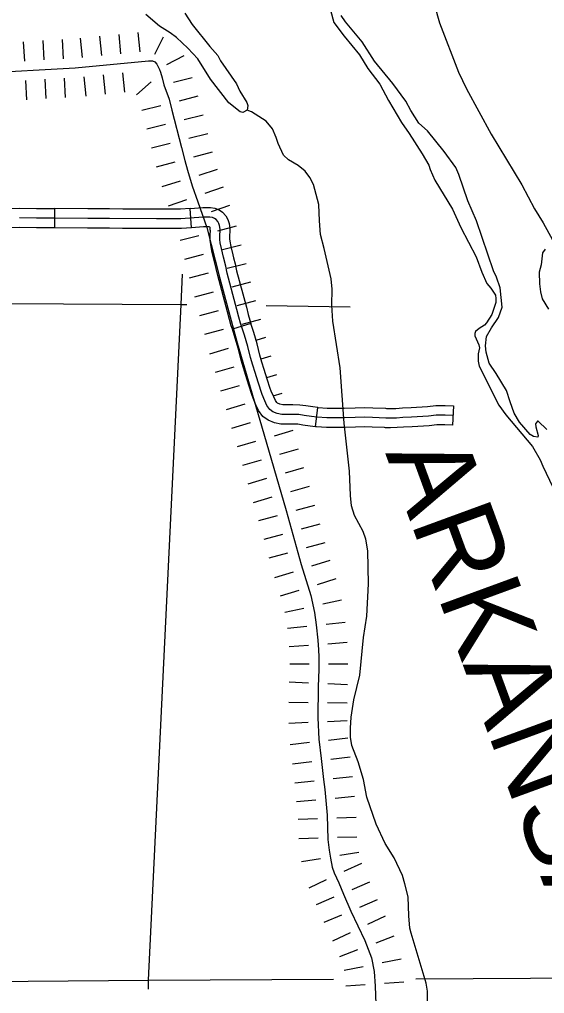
# Model space of a CAD drawing. Extents: x -19 to 366, y -4 to 359.
# Drawn here: x 143.154 to 143.923, y 202.033 to 203.461 of the extents above; entities that cross this region are included whole.
import ezdxf

# ---------------------------------------------------------------- set-up
doc = ezdxf.new("R2010")
doc.units = 0
for name, color, linetype in [('R_Axis Annot', 7, 'Continuous'), ('R_Border Prem', 7, 'Continuous'), ('R_Proposed Const Limits', 7, 'Continuous'), ('R_ROW', 7, 'Continuous'), ('R_Temp Easement', 7, 'Continuous'), ('Sheet Fence', 7, 'Continuous')]:
    doc.layers.add(name, color=color, linetype=linetype)

msp = doc.modelspace()

# ---------------------------------------------------------------- linework, layer by layer
at = {"layer": 'R_Axis Annot'}
for points in [[(143.3907, 203.0431), (143.3927, 203.0876)], [(143.1315, 203.0443), (143.3907, 203.0431)], [(143.3427, 202.0523), (143.3907, 203.0431)], [(143.3907, 203.0431), (143.3991, 203.0429)], [(143.5154, 203.0413), (143.6383, 203.0396)], [(142.93, 202.0486), (143.3427, 202.0523)], [(143.3427, 202.0523), (143.614, 202.0537)], [(143.3428, 202.039), (143.3427, 202.0523)], [(143.7345, 202.0543), (144.0708, 202.0559)]]:
    msp.add_lwpolyline(points, dxfattribs=at)
at = {"layer": 'R_Border Prem'}
for points in [[(143.6029, 203.4986), (143.6142, 203.4564), (143.6295, 203.4366), (143.6522, 203.409), (143.6643, 203.3892), (143.682, 203.3662), (143.6947, 203.3421)], [(143.7546, 203.5082), (143.7695, 203.4561), (143.797, 203.3837), (143.8089, 203.3594), (143.845, 203.2927), (143.89, 203.2186), (143.9085, 203.1831), (143.9213, 203.1628), (143.935, 203.1379)], [(143.9107, 202.8636), (143.9138, 202.8508), (143.9133, 202.8487), (143.9072, 202.8495), (143.9022, 202.8524), (143.8864, 202.8705), (143.8788, 202.8839), (143.873, 202.9001), (143.8677, 202.917), (143.8525, 202.9418), (143.8422, 202.9572), (143.8379, 202.9732), (143.8368, 202.9825), (143.8381, 202.9962), (143.8453, 203.0089), (143.8558, 203.024), (143.8612, 203.0392), (143.8582, 203.0675), (143.853, 203.0829), (143.8486, 203.0925), (143.8237, 203.1659), (143.811, 203.195), (143.7977, 203.2335), (143.7932, 203.2438), (143.7763, 203.2672), (143.7516, 203.2979), (143.7388, 203.3087), (143.7274, 203.3277), (143.7201, 203.341), (143.7011, 203.3672), (143.6739, 203.3996), (143.6557, 203.4282), (143.6313, 203.4575), (143.6249, 203.467)], [(143.6947, 203.3421), (143.7137, 203.3097), (143.725, 203.2937), (143.744, 203.2639), (143.7534, 203.2473), (143.7555, 203.2409), (143.7624, 203.2254), (143.7882, 203.1827), (143.8006, 203.1561), (143.8229, 203.1128), (143.8315, 203.0905), (143.8385, 203.0738), (143.8446, 203.0669), (143.8512, 203.0567), (143.8521, 203.0516), (143.8519, 203.0459), (143.8458, 203.0281), (143.8384, 203.0161), (143.8353, 203.0128), (143.8273, 203.008), (143.8219, 203.0033), (143.8209, 203.0004), (143.821, 202.9972), (143.8269, 202.9839), (143.8278, 202.9794), (143.8262, 202.9708), (143.8258, 202.9598), (143.8273, 202.9528), (143.8564, 202.8952), (143.8664, 202.8811), (143.9057, 202.8346), (143.917, 202.8153), (143.9209, 202.8057), (143.9446, 202.7556)], [(143.9244, 203.1243), (143.9202, 203.1189), (143.9181, 203.101), (143.9156, 203.0903), (143.9158, 203.0732), (143.9173, 203.0615), (143.9198, 203.0515), (143.9292, 203.0363)], [(143.9264, 202.8595), (143.9141, 202.8721), (143.9128, 202.8717), (143.9098, 202.8682), (143.9107, 202.8636)]]:
    msp.add_lwpolyline(points, dxfattribs=at)
at = {"layer": 'R_Proposed Const Limits'}
for p, q in [((143.3022, 203.4108), (143.2995, 203.4391)), ((143.3305, 203.4136), (143.3277, 203.4419)), ((143.3305, 203.4136), (143.3277, 203.4419)), ((143.1612, 203.4), (143.1596, 203.4283)), ((143.1612, 203.4), (143.1596, 203.4283)), ((143.1896, 203.4016), (143.188, 203.4299)), ((143.218, 203.4032), (143.2164, 203.4316)), ((143.2457, 203.4053), (143.2429, 203.4335)), ((143.2457, 203.4053), (143.2429, 203.4335)), ((143.274, 203.408), (143.2712, 203.4363)), ((143.3517, 203.4101), (143.3647, 203.4354)), ((143.3697, 203.3951), (143.395, 203.4081)), ((143.3078, 203.3543), (143.305, 203.3826)), ((143.1645, 203.3432), (143.1628, 203.3716)), ((143.1645, 203.3432), (143.1628, 203.3716)), ((143.1928, 203.3449), (143.1912, 203.3732)), ((143.2212, 203.3465), (143.2196, 203.3748)), ((143.2513, 203.3487), (143.2485, 203.377)), ((143.2513, 203.3487), (143.2485, 203.377)), ((143.2795, 203.3515), (143.2768, 203.3798)), ((143.3252, 203.3507), (143.3464, 203.3696)), ((143.3791, 203.3688), (143.4066, 203.3757)), ((143.3881, 203.3419), (143.4156, 203.3489)), ((143.3881, 203.3419), (143.4156, 203.3489)), ((143.333, 203.3279), (143.3605, 203.3349)), ((143.395, 203.3144), (143.4226, 203.3213)), ((143.34, 203.3004), (143.3675, 203.3074)), ((143.3469, 203.2729), (143.3745, 203.2798)), ((143.402, 203.2868), (143.4296, 203.2938)), ((143.4092, 203.2596), (143.4366, 203.267)), ((143.4092, 203.2596), (143.4366, 203.267)), ((143.3544, 203.2447), (143.3818, 203.2522)), ((143.3544, 203.2447), (143.3818, 203.2522)), ((143.4169, 203.2328), (143.444, 203.2413)), ((143.3627, 203.2159), (143.3898, 203.2243)), ((143.4257, 203.2063), (143.4526, 203.2156)), ((143.372, 203.1877), (143.3989, 203.197)), ((143.4351, 203.1794), (143.4619, 203.1888)), ((143.4441, 203.1512), (143.4716, 203.1583)), ((143.389, 203.1372), (143.4165, 203.1442)), ((143.4511, 203.1237), (143.4786, 203.1307)), ((143.396, 203.1097), (143.4235, 203.1167)), ((143.4581, 203.0962), (143.4856, 203.1032)), ((143.4581, 203.0962), (143.4856, 203.1032)), ((143.403, 203.0821), (143.4306, 203.0892)), ((143.403, 203.0821), (143.4306, 203.0892)), ((143.4653, 203.0689), (143.4927, 203.0762)), ((143.4104, 203.0542), (143.4379, 203.0615)), ((143.4726, 203.0414), (143.5001, 203.0488)), ((143.4178, 203.0267), (143.4452, 203.0341)), ((143.48, 203.014), (143.5074, 203.0214)), ((143.48, 203.014), (143.5074, 203.0214)), ((143.4251, 202.9993), (143.4526, 203.0067)), ((143.4251, 202.9993), (143.4526, 203.0067)), ((143.5004, 202.9908), (143.5146, 202.9949)), ((143.4328, 202.9709), (143.4601, 202.9789)), ((143.5076, 202.9633), (143.5226, 202.9677)), ((143.4409, 202.9436), (143.4681, 202.9517)), ((143.5159, 202.9361), (143.5306, 202.9404)), ((143.4489, 202.9164), (143.4761, 202.9244)), ((143.5254, 202.9093), (143.5387, 202.9132)), ((143.4569, 202.8891), (143.4842, 202.8971)), ((143.4649, 202.8619), (143.4922, 202.8699)), ((143.5274, 202.8506), (143.5547, 202.8585)), ((143.5274, 202.8506), (143.5547, 202.8585)), ((143.4729, 202.8347), (143.5001, 202.8427)), ((143.4729, 202.8347), (143.5001, 202.8427)), ((143.5354, 202.8233), (143.5626, 202.8313)), ((143.4808, 202.8074), (143.5081, 202.8154)), ((143.5433, 202.7961), (143.5706, 202.804)), ((143.4887, 202.7802), (143.516, 202.7881)), ((143.5512, 202.7688), (143.5785, 202.7767)), ((143.5512, 202.7688), (143.5785, 202.7767)), ((143.4967, 202.7529), (143.524, 202.7608)), ((143.4967, 202.7529), (143.524, 202.7608)), ((143.5592, 202.7413), (143.5865, 202.7489)), ((143.5044, 202.7261), (143.5318, 202.7337)), ((143.5668, 202.714), (143.5942, 202.7216)), ((143.5121, 202.6987), (143.5394, 202.7063)), ((143.5744, 202.6866), (143.6018, 202.6942)), ((143.5744, 202.6866), (143.6018, 202.6942)), ((143.5197, 202.6713), (143.5471, 202.679)), ((143.5197, 202.6713), (143.5471, 202.679)), ((143.5821, 202.6597), (143.6092, 202.6682)), ((143.5279, 202.6428), (143.555, 202.6512)), ((143.5906, 202.6326), (143.6177, 202.641)), ((143.5363, 202.6157), (143.5635, 202.6241)), ((143.598, 202.604), (143.6258, 202.6101)), ((143.598, 202.604), (143.6258, 202.6101)), ((143.5426, 202.5917), (143.5703, 202.5978)), ((143.5426, 202.5917), (143.5703, 202.5978)), ((143.5464, 202.5684), (143.5746, 202.5714)), ((143.6029, 202.5744), (143.6311, 202.5774)), ((143.5491, 202.5415), (143.5774, 202.5436)), ((143.6057, 202.5456), (143.6341, 202.5477)), ((143.5498, 202.5162), (143.5782, 202.5162)), ((143.5498, 202.5162), (143.5782, 202.5162)), ((143.6067, 202.5162), (143.6351, 202.5162)), ((143.6067, 202.5162), (143.6351, 202.5162)), ((143.549, 202.4896), (143.5774, 202.4884)), ((143.6058, 202.4872), (143.6342, 202.486)), ((143.5485, 202.4599), (143.5769, 202.4596)), ((143.6053, 202.4593), (143.6337, 202.459)), ((143.5486, 202.4292), (143.5769, 202.4304)), ((143.5486, 202.4292), (143.5769, 202.4304)), ((143.6053, 202.4316), (143.6337, 202.4329)), ((143.6053, 202.4316), (143.6337, 202.4329)), ((143.5503, 202.3976), (143.5785, 202.401)), ((143.6067, 202.4043), (143.6349, 202.4077)), ((143.5537, 202.3692), (143.5819, 202.3727)), ((143.6101, 202.3762), (143.6383, 202.3797)), ((143.5571, 202.3417), (143.5853, 202.3447)), ((143.5571, 202.3417), (143.5853, 202.3447)), ((143.6136, 202.3478), (143.6418, 202.3508)), ((143.6136, 202.3478), (143.6418, 202.3508)), ((143.5598, 202.3141), (143.5881, 202.3167)), ((143.6164, 202.3193), (143.6447, 202.3219)), ((143.562, 202.2883), (143.5904, 202.2892)), ((143.6188, 202.2901), (143.6472, 202.291)), ((143.5629, 202.26), (143.5913, 202.2608)), ((143.5629, 202.26), (143.5913, 202.2608)), ((143.6197, 202.2617), (143.6481, 202.2626)), ((143.6197, 202.2617), (143.6481, 202.2626)), ((143.623, 202.2354), (143.651, 202.2401)), ((143.5669, 202.2262), (143.5949, 202.2308)), ((143.6295, 202.2119), (143.6552, 202.2239)), ((143.578, 202.1878), (143.6038, 202.1998)), ((143.6412, 202.1854), (143.6673, 202.1965)), ((143.6412, 202.1854), (143.6673, 202.1965)), ((143.5888, 202.1633), (143.615, 202.1743)), ((143.5888, 202.1633), (143.615, 202.1743)), ((143.6523, 202.1593), (143.6784, 202.1704)), ((143.6, 202.1371), (143.6261, 202.1482)), ((143.6642, 202.1342), (143.6899, 202.1464)), ((143.6129, 202.1097), (143.6386, 202.122)), ((143.6762, 202.1071), (143.7028, 202.1171)), ((143.6762, 202.1071), (143.7028, 202.1171)), ((143.623, 202.0871), (143.6496, 202.0971)), ((143.623, 202.0871), (143.6496, 202.0971)), ((143.6853, 202.0779), (143.7132, 202.0835)), ((143.6296, 202.0667), (143.6575, 202.0723)), ((143.6321, 202.0441), (143.6605, 202.046)), ((143.6888, 202.0479), (143.7172, 202.0498))]:
    msp.add_line(p, q, dxfattribs=at)
for points in [[(142.9071, 203.3673), (142.921, 203.3688), (143.0946, 203.382), (143.2352, 203.3899), (143.3426, 203.4005)], [(143.3426, 203.4005), (143.3483, 203.4003), (143.3519, 203.3987), (143.3549, 203.3954), (143.3589, 203.3875), (143.3602, 203.3836), (143.3627, 203.3755), (143.3653, 203.3652), (143.3728, 203.3443), (143.3769, 203.3281), (143.3908, 203.2733), (143.3959, 203.2543), (143.3998, 203.24), (143.4069, 203.2171), (143.4151, 203.1936), (143.4282, 203.1559), (143.4468, 203.083), (143.4726, 202.9868), (143.5084, 202.865), (143.5446, 202.7408), (143.5666, 202.6618), (143.5807, 202.6165), (143.5862, 202.5916), (143.5887, 202.5733), (143.5911, 202.5506), (143.5921, 202.5368), (143.5925, 202.5263), (143.5925, 202.5081), (143.5914, 202.4823), (143.5909, 202.4367), (143.5922, 202.4057), (143.5956, 202.3775), (143.5994, 202.3467), (143.601, 202.3317), (143.6044, 202.2943), (143.6056, 202.2583), (143.6074, 202.2426), (143.6093, 202.2312), (143.6121, 202.2181), (143.6149, 202.2096), (143.6218, 202.1948), (143.6287, 202.1783), (143.6394, 202.1532), (143.6599, 202.1102), (143.6694, 202.0849), (143.6735, 202.0649), (143.6749, 202.0435), (143.6761, 202.0171)]]:
    msp.add_lwpolyline(points, dxfattribs=at)
at = {"layer": 'R_ROW'}
for p, q in [((143.2049, 203.184), (143.2047, 203.1556)), ((143.4058, 203.1556), (143.4038, 203.1839)), ((143.4926, 203.0153), (143.4656, 203.0067)), ((143.4656, 203.0067), (143.4656, 203.0067)), ((143.7897, 202.8945), (143.7884, 202.8661)), ((143.5877, 202.8637), (143.5909, 202.892))]:
    msp.add_line(p, q, dxfattribs=at)
for points in [[(143.1042, 203.1826), (143.11, 203.1828), (143.1533, 203.1844), (143.1787, 203.1837), (143.2038, 203.184), (143.2049, 203.184)], [(143.3049, 203.183), (143.2856, 203.1832), (143.2537, 203.1835), (143.2049, 203.184)], [(143.4038, 203.1839), (143.3897, 203.1829), (143.3545, 203.1827), (143.3049, 203.183)], [(143.4038, 203.1839), (143.4223, 203.1852), (143.4337, 203.1852), (143.44, 203.1842), (143.4461, 203.1818), (143.4513, 203.1783), (143.456, 203.173), (143.459, 203.1676), (143.4607, 203.1619), (143.4617, 203.1547), (143.4618, 203.1502), (143.4614, 203.1444), (143.4613, 203.1391), (143.4618, 203.1358), (143.4634, 203.1279), (143.4662, 203.116), (143.4674, 203.1112)], [(143.789, 202.8803), (143.7776, 202.8808), (143.7645, 202.8806), (143.753, 202.8795), (143.7284, 202.8777), (143.7156, 202.8773), (143.7062, 202.8765), (143.6973, 202.8763), (143.6908, 202.8765), (143.6711, 202.8775), (143.6598, 202.8777), (143.6458, 202.8774), (143.63, 202.8769), (143.6175, 202.8766), (143.6042, 202.877), (143.59, 202.8778), (143.5817, 202.8787), (143.5711, 202.8803), (143.563, 202.8815), (143.554, 202.8818), (143.547, 202.8819), (143.538, 202.8819), (143.5313, 202.8832), (143.525, 202.8858), (143.5206, 202.8891), (143.5163, 202.8948), (143.5132, 202.9017), (143.5092, 202.9108), (143.5032, 202.9291), (143.4988, 202.9434), (143.4954, 202.9542), (143.4923, 202.9651), (143.4881, 202.9815), (143.4833, 202.9979), (143.4776, 203.0157), (143.4752, 203.0245), (143.4724, 203.0358), (143.4582, 203.089), (143.4558, 203.0992), (143.4524, 203.1126), (143.4495, 203.1249), (143.4478, 203.1333), (143.4471, 203.1382), (143.4472, 203.145), (143.4476, 203.1505), (143.4475, 203.1536), (143.4468, 203.1588), (143.4458, 203.162), (143.4443, 203.1647), (143.4418, 203.1675), (143.4394, 203.1692), (143.4363, 203.1704), (143.4326, 203.171), (143.4228, 203.171), (143.3902, 203.1687), (143.3545, 203.1685), (143.2855, 203.1689), (143.2536, 203.1693), (143.2038, 203.1698), (143.1786, 203.1695), (143.1534, 203.1701)], [(143.2047, 203.1556), (143.2039, 203.1556), (143.1785, 203.1553), (143.1534, 203.1559), (143.1111, 203.1544), (143.1055, 203.1542)], [(143.3047, 203.1546), (143.2853, 203.1547), (143.2534, 203.1551), (143.2047, 203.1556)], [(143.4058, 203.1556), (143.3908, 203.1545), (143.3545, 203.1543), (143.3047, 203.1546)], [(143.4399, 203.1043), (143.4386, 203.1093), (143.4356, 203.1219), (143.4338, 203.1309), (143.4329, 203.1372), (143.433, 203.1456), (143.4334, 203.1508), (143.4333, 203.1524), (143.4329, 203.1558), (143.4327, 203.1564), (143.4327, 203.1564), (143.4325, 203.1566), (143.4315, 203.1568), (143.4233, 203.1568), (143.4058, 203.1556)], [(143.4674, 203.1112), (143.4696, 203.1025), (143.4719, 203.0925), (143.4862, 203.0393), (143.4889, 203.0281), (143.4912, 203.0198), (143.4926, 203.0153)], [(143.4656, 203.0067), (143.464, 203.0116), (143.4614, 203.0209), (143.4586, 203.0323), (143.4444, 203.0856), (143.442, 203.0958), (143.4399, 203.1043)], [(143.5212, 202.9197), (143.5167, 202.9334), (143.5123, 202.9476), (143.509, 202.9582), (143.506, 202.9688), (143.5018, 202.9853), (143.4969, 203.002), (143.4926, 203.0153)], [(143.4942, 202.9108), (143.4896, 202.9248), (143.4852, 202.9391), (143.4818, 202.9501), (143.4786, 202.9614), (143.4744, 202.9777), (143.4697, 202.9937), (143.4656, 203.0067)], [(143.5877, 202.8637), (143.5798, 202.8646), (143.569, 202.8662), (143.5617, 202.8673), (143.5536, 202.8676), (143.5469, 202.8677), (143.5366, 202.8677), (143.5272, 202.8696), (143.518, 202.8733), (143.5105, 202.8789), (143.504, 202.8875), (143.5002, 202.896), (143.4959, 202.9057), (143.4942, 202.9108)], [(143.5909, 202.892), (143.5835, 202.8928), (143.5731, 202.8943), (143.5643, 202.8956), (143.5544, 202.896), (143.5471, 202.8961), (143.5394, 202.8961), (143.5354, 202.8969), (143.532, 202.8983), (143.5307, 202.8992), (143.5286, 202.902), (143.5262, 202.9075), (143.5224, 202.9159), (143.5212, 202.9197)], [(143.6899, 202.8908), (143.6914, 202.8907), (143.6974, 202.8905), (143.7055, 202.8907), (143.7149, 202.8915), (143.7277, 202.8918), (143.7517, 202.8936), (143.7637, 202.8948), (143.7778, 202.895), (143.7897, 202.8945)], [(143.5909, 202.892), (143.5912, 202.8919), (143.6048, 202.8912), (143.6175, 202.8908), (143.6296, 202.8911), (143.6454, 202.8916), (143.6597, 202.8919), (143.6716, 202.8917), (143.6899, 202.8908)], [(143.7884, 202.8661), (143.7773, 202.8666), (143.7653, 202.8664), (143.7542, 202.8653), (143.7291, 202.8635), (143.7164, 202.8631), (143.707, 202.8624), (143.6973, 202.8621), (143.6902, 202.8623), (143.6885, 202.8624)], [(143.6885, 202.8624), (143.6706, 202.8633), (143.6598, 202.8635), (143.6462, 202.8632), (143.6304, 202.8627), (143.6174, 202.8624), (143.6037, 202.8628), (143.5888, 202.8636), (143.5877, 202.8637)]]:
    msp.add_lwpolyline(points, dxfattribs=at)
at = {"layer": 'R_Temp Easement'}
for points in [[(143.3958, 203.47), (143.4066, 203.4535), (143.4324, 203.4212), (143.4442, 203.4079), (143.4483, 203.4005), (143.4715, 203.3668), (143.4768, 203.356), (143.4868, 203.339), (143.4881, 203.3349), (143.4875, 203.3278), (143.481, 203.3246), (143.4772, 203.3254), (143.4606, 203.3386), (143.4336, 203.3735), (143.4152, 203.4031), (143.4001, 203.4189), (143.3835, 203.4346), (143.3745, 203.4415), (143.359, 203.4511), (143.3386, 203.4683)], [(143.5298, 203.2881), (143.5244, 203.3005), (143.5152, 203.3118), (143.4939, 203.3255), (143.4875, 203.3278)], [(143.7515, 202.016), (143.7516, 202.0361), (143.7499, 202.048), (143.7279, 202.1209), (143.7257, 202.1287), (143.7242, 202.1466), (143.7234, 202.1745), (143.7186, 202.1935), (143.7148, 202.2059), (143.7028, 202.2318), (143.6896, 202.2526), (143.6766, 202.2812), (143.6628, 202.3207), (143.6578, 202.3463), (143.6498, 202.3725), (143.6409, 202.3963), (143.639, 202.4084), (143.6388, 202.4218), (143.64, 202.4378), (143.6438, 202.4632), (143.6527, 202.4995), (143.658, 202.5548), (143.6629, 202.5861), (143.6652, 202.6334), (143.6644, 202.6818), (143.6614, 202.6989), (143.6575, 202.71), (143.6448, 202.7334), (143.6404, 202.7476), (143.6389, 202.763), (143.6374, 202.7988), (143.6296, 202.8689), (143.6238, 202.95), (143.6129, 203.0187), (143.6114, 203.042), (143.6117, 203.0655), (143.6106, 203.0807), (143.6003, 203.1253), (143.5947, 203.1455), (143.5932, 203.1657), (143.5922, 203.1896), (143.5845, 203.2191), (143.5794, 203.229), (143.5721, 203.2387), (143.562, 203.2467), (143.5477, 203.255), (143.5408, 203.2619), (143.5327, 203.2791), (143.5298, 203.2881)]]:
    msp.add_lwpolyline(points, dxfattribs=at)
at = {"layer": 'Sheet Fence'}
for points in [[(146.7783, 1.697), (146.5788, 10.3131), (146.3785, 18.9294), (146.1776, 27.5458), (145.9759, 36.1624), (145.7736, 44.7791), (145.5705, 53.396), (145.3668, 62.013), (145.1624, 70.6301), (144.9572, 79.2474), (144.7514, 87.8648), (144.5449, 96.4823), (144.3377, 105.1), (144.1299, 113.7179), (143.9213, 122.3359), (143.712, 130.954), (143.5021, 139.5723), (143.2915, 148.1907), (143.0802, 156.8092), (142.8682, 165.4279), (142.6555, 174.0468), (142.4422, 182.6658), (142.2282, 191.2849), (142.0135, 199.9042), (141.7981, 208.5236), (141.582, 217.1432), (141.3653, 225.7629), (141.1479, 234.3828), (140.9298, 243.0028), (140.711, 251.623), (140.4916, 260.2433), (140.2715, 268.8638), (140.0508, 277.4844), (139.8293, 286.1051), (139.6072, 294.726), (139.3845, 303.3471), (139.161, 311.9683), (138.937, 320.5896), (138.7122, 329.2111), (138.4868, 337.8328), (138.2607, 346.4546)], [(0, 198.1326), (7.1014, 198.137), (14.2028, 198.1503), (21.3042, 198.1724), (28.4055, 198.2034), (35.5068, 198.2433), (42.6081, 198.292), (49.7092, 198.3496), (56.8103, 198.4161), (63.9113, 198.4913), (71.0123, 198.5755), (78.1131, 198.6685), (85.2137, 198.7704), (92.3143, 198.8811), (99.4147, 199.0007), (106.5149, 199.1291), (113.615, 199.2664), (120.7149, 199.4126), (127.8146, 199.5676), (134.9141, 199.7315), (142.0135, 199.9042), (149.1125, 200.0858), (156.2114, 200.2762), (163.31, 200.4755), (170.4084, 200.6837), (177.5065, 200.9007), (184.6043, 201.1265), (191.7018, 201.3612), (198.799, 201.6048), (205.896, 201.8572), (212.9926, 202.1185), (220.0888, 202.3886), (227.1848, 202.6676), (234.2803, 202.9554), (241.3755, 203.2521), (248.4704, 203.5576), (255.5648, 203.872), (262.6589, 204.1952), (269.7525, 204.5273), (276.8457, 204.8682), (283.9385, 205.218), (291.0309, 205.5766), (298.1228, 205.9441), (305.2142, 206.3204), (312.3051, 206.7056), (319.3956, 207.0996), (326.4856, 207.5024), (333.5751, 207.9141), (340.664, 208.3347)]]:
    msp.add_spline(points, degree=3, dxfattribs=at)

# ---------------------------------------------------------------- texts
at = {"layer": 'R_Border Prem'}
msp.add_text('ARKANSAS', height=0.12, rotation=290.1267, dxfattribs=at).set_placement((143.6896, 202.825))

doc.saveas('drawing.dxf')
